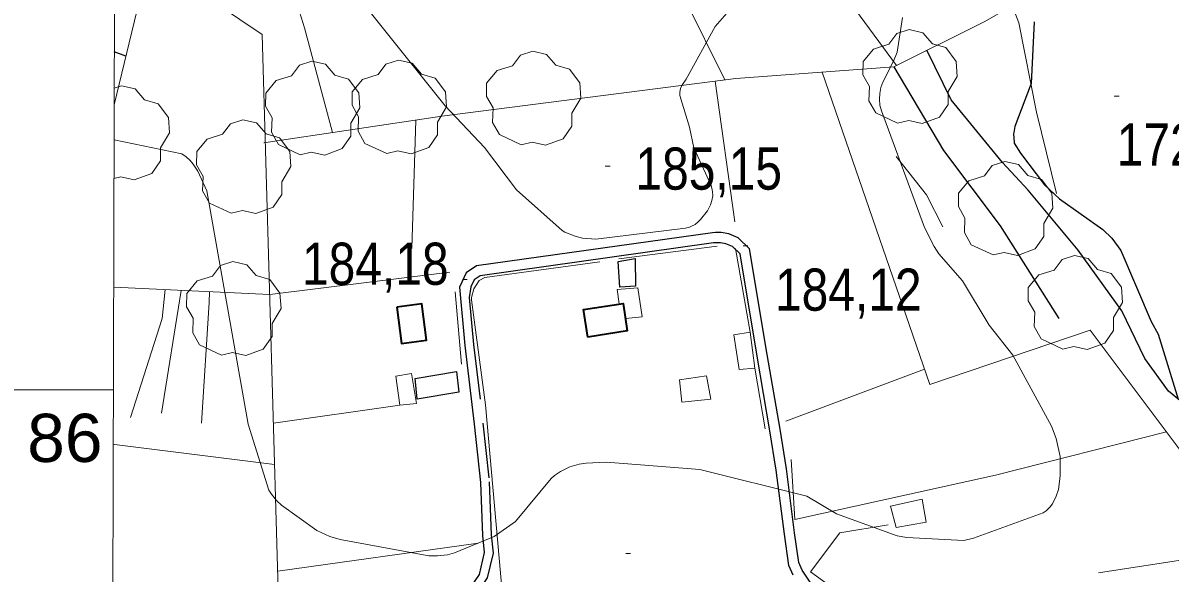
# Model space of a CAD drawing. Extents: x 480269 to 484877, y 4383588 to 4386804.
# Drawn here: x 480509.1 to 480747.1, y 4385961.9 to 4386076.1 of the extents above; entities that cross this region are included whole.
import ezdxf
from ezdxf.enums import TextEntityAlignment as Align

# ---------------------------------------------------------------- set-up
doc = ezdxf.new("R2010")
doc.units = 0
doc.header["$LTSCALE"] = 3.8
for name, pattern in [('DOTTED', [1.5, 0.3, -1.2]), ('LONG_DASHED', [7.5, 6, -1.5]), ('MEDIUM_DASHED', [4.5, 3, -1.5])]:
    doc.linetypes.add(name, pattern=pattern)
for name, color, linetype, lineweight in [('1', 7, 'Continuous', 13), ('2', 7, 'DOTTED', 13), ('21', 7, 'Continuous', 25), ('25', 7, 'LONG_DASHED', 25), ('29', 7, 'Continuous', 13), ('38', 7, 'Continuous', 25), ('47', 7, 'Continuous', 35), ('51', 7, 'Continuous', 13), ('7', 7, 'Continuous', 13), ('8', 7, 'Continuous', 25), ('9', 7, 'Continuous', 13)]:
    doc.layers.add(name, color=color, linetype=linetype, lineweight=lineweight)

msp = doc.modelspace()

# ---------------------------------------------------------------- linework, layer by layer
at = {"layer": '1'}
msp.add_line((480527.92, 4386000), (480457.56, 4386000), dxfattribs=at)
msp.add_lwpolyline([(480529.1, 4386456.6), (484105.5, 4386448.1), (484100.5, 4384135.8), (480523.1, 4384144.4)], close=True, dxfattribs=at)
at = {"layer": '21'}
for points in [[(480636.12, 4386027.22), (480636.2, 4386021.51), (480632.99, 4386021.24), (480632.6, 4386026.63)], [(480599.07, 4386003.76), (480599.58, 4385999.45), (480590.9, 4385998.03), (480590.53, 4386002.32)]]:
    msp.add_lwpolyline(points, close=True, dxfattribs=at)
at = {"layer": '25'}
msp.add_line((480530.5, 4386069.19), (480528.1, 4386070.09), dxfattribs=at)
for points in [[(480753.57, 4385981.59), (480756.82, 4385988.14), (480752.14, 4385995.26), (480746.77, 4385999.66), (480741.9, 4386006.49), (480737.13, 4386016.38), (480728.06, 4386028.92), (480717.7, 4386041.37), (480712.37, 4386047.17), (480701.7, 4386060.17), (480696.68, 4386070.44)], [(480689.79, 4386067), (480700.08, 4386049.63), (480711.84, 4386033.99), (480726.45, 4386010.96)]]:
    msp.add_lwpolyline(points, dxfattribs=at)
at = {"layer": '29'}
for points in [[(480690.59, 4386055.3), (480686.05, 4386057.42), (480684.64, 4386059.96), (480684.74, 4386062.94), (480683.37, 4386065.35), (480683.41, 4386068.1), (480685.57, 4386070.7), (480688.76, 4386071.7), (480690.41, 4386073.89), (480692.98, 4386074.72), (480695.84, 4386074.07), (480697.79, 4386071.8), (480700.6, 4386070.98), (480702.73, 4386068.13), (480702.97, 4386065), (480701.09, 4386061.85), (480701.09, 4386059.17), (480699.27, 4386056.56), (480695.65, 4386055.22), (480692.88, 4386055.85)], [(480612.52, 4386050.82), (480607.98, 4386052.94), (480606.57, 4386055.48), (480606.67, 4386058.46), (480605.3, 4386060.87), (480605.34, 4386063.62), (480607.5, 4386066.22), (480610.69, 4386067.22), (480612.34, 4386069.41), (480614.91, 4386070.24), (480617.77, 4386069.59), (480619.72, 4386067.32), (480622.53, 4386066.5), (480624.66, 4386063.65), (480624.9, 4386060.52), (480623.02, 4386057.37), (480623.02, 4386054.69), (480621.2, 4386052.08), (480617.58, 4386050.74), (480614.81, 4386051.37)], [(480566.68, 4386048.76), (480562.14, 4386050.88), (480560.73, 4386053.42), (480560.83, 4386056.4), (480559.46, 4386058.81), (480559.5, 4386061.56), (480561.66, 4386064.16), (480564.85, 4386065.16), (480566.5, 4386067.35), (480569.07, 4386068.18), (480571.93, 4386067.53), (480573.88, 4386065.26), (480576.69, 4386064.44), (480578.82, 4386061.59), (480579.06, 4386058.46), (480577.18, 4386055.31), (480577.18, 4386052.63), (480575.36, 4386050.02), (480571.74, 4386048.68), (480568.97, 4386049.31)], [(480584.64, 4386048.99), (480580.1, 4386051.11), (480578.69, 4386053.65), (480578.79, 4386056.63), (480577.42, 4386059.04), (480577.46, 4386061.79), (480579.62, 4386064.39), (480582.81, 4386065.39), (480584.46, 4386067.58), (480587.03, 4386068.41), (480589.89, 4386067.76), (480591.84, 4386065.49), (480594.65, 4386064.67), (480596.78, 4386061.82), (480597.02, 4386058.69), (480595.14, 4386055.54), (480595.14, 4386052.86), (480593.32, 4386050.25), (480589.7, 4386048.91), (480586.93, 4386049.54)], [(480552.37, 4386036.61), (480547.83, 4386038.73), (480546.42, 4386041.27), (480546.52, 4386044.25), (480545.15, 4386046.66), (480545.19, 4386049.41), (480547.35, 4386052.01), (480550.54, 4386053.01), (480552.19, 4386055.2), (480554.76, 4386056.03), (480557.62, 4386055.38), (480559.57, 4386053.11), (480562.38, 4386052.29), (480564.51, 4386049.44), (480564.75, 4386046.31), (480562.87, 4386043.16), (480562.87, 4386040.48), (480561.05, 4386037.87), (480557.43, 4386036.53), (480554.66, 4386037.16)], [(480710.41, 4386027.95), (480705.87, 4386030.07), (480704.46, 4386032.61), (480704.56, 4386035.59), (480703.19, 4386038), (480703.23, 4386040.75), (480705.39, 4386043.35), (480708.58, 4386044.35), (480710.23, 4386046.54), (480712.8, 4386047.37), (480715.66, 4386046.72), (480717.61, 4386044.45), (480720.42, 4386043.63), (480722.55, 4386040.78), (480722.79, 4386037.65), (480720.91, 4386034.5), (480720.91, 4386031.82), (480719.09, 4386029.21), (480715.47, 4386027.87), (480712.7, 4386028.5)], [(480724.88, 4386008.42), (480720.34, 4386010.54), (480718.93, 4386013.08), (480719.03, 4386016.06), (480717.66, 4386018.47), (480717.7, 4386021.22), (480719.86, 4386023.82), (480723.05, 4386024.82), (480724.7, 4386027.01), (480727.27, 4386027.84), (480730.13, 4386027.19), (480732.08, 4386024.92), (480734.89, 4386024.1), (480737.02, 4386021.25), (480737.26, 4386018.12), (480735.38, 4386014.97), (480735.38, 4386012.29), (480733.56, 4386009.68), (480729.94, 4386008.34), (480727.17, 4386008.97)], [(480550.33, 4386007.17), (480545.79, 4386009.29), (480544.38, 4386011.83), (480544.48, 4386014.81), (480543.11, 4386017.22), (480543.15, 4386019.97), (480545.31, 4386022.57), (480548.5, 4386023.57), (480550.15, 4386025.76), (480552.72, 4386026.59), (480555.58, 4386025.94), (480557.53, 4386023.67), (480560.34, 4386022.85), (480562.47, 4386020), (480562.71, 4386016.87), (480560.83, 4386013.72), (480560.83, 4386011.04), (480559.01, 4386008.43), (480555.39, 4386007.09), (480552.62, 4386007.72)]]:
    msp.add_lwpolyline(points, close=True, dxfattribs=at)
msp.add_lwpolyline([(480528.08, 4386062.56), (480529.58, 4386063.05), (480532.44, 4386062.4), (480534.39, 4386060.13), (480537.2, 4386059.31), (480539.33, 4386056.46), (480539.57, 4386053.33), (480537.69, 4386050.18), (480537.69, 4386047.5), (480535.87, 4386044.89), (480532.25, 4386043.55), (480529.48, 4386044.18), (480528.03, 4386043.83)], dxfattribs=at)
at = {"layer": '38'}
for points in [[(480672.84, 4385959.43), (480670.81, 4385962.55), (480670.09, 4385964.11), (480669.23, 4385970.31), (480667.54, 4385983.59), (480666.21, 4385991.82), (480663.56, 4386007.28), (480659.89, 4386029.25), (480657.54, 4386031.5), (480655.55, 4386032.33), (480654.01, 4386032.59), (480652.81, 4386032.6), (480652.18, 4386032.57), (480603.22, 4386025.69), (480601.06, 4386024.23), (480599.7, 4386021.29)], [(480668.93, 4385961.51), (480668.02, 4385963.5), (480667.11, 4385970.03), (480665.42, 4385983.29), (480664.1, 4385991.47), (480661.45, 4386006.93), (480657.9, 4386028.2), (480656.34, 4386029.68), (480654.95, 4386030.27), (480653.82, 4386030.46), (480652.87, 4386030.47), (480652.39, 4386030.44), (480604.01, 4386023.64), (480602.75, 4386022.79), (480602.05, 4386021.31), (480601.71, 4386019.12)], [(480599.7, 4386021.29), (480600.83, 4386009.18), (480602.77, 4385992.82), (480604.05, 4385980.72), (480604.46, 4385969.74), (480604.85, 4385966.18), (480603.79, 4385961.66), (480601.25, 4385957.91), (480595.55, 4385954.18), (480592.61, 4385951.93), (480589.62, 4385949.91)]]:
    msp.add_lwpolyline(points, dxfattribs=at)
at = {"layer": '38', "linetype": 'MEDIUM_DASHED'}
msp.add_lwpolyline([(480601.71, 4386019.12), (480602.62, 4386009.37), (480604.56, 4385993.02), (480605.85, 4385980.84), (480606.26, 4385969.87), (480606.68, 4385966.07), (480605.46, 4385960.93), (480602.54, 4385956.6), (480596.59, 4385952.71), (480593.66, 4385950.46), (480590.63, 4385948.42)], dxfattribs=at)
at = {"layer": '47', "lineweight": 13}
msp.add_lwpolyline([(480632.85, 4386017.79), (480632.41, 4386020.81), (480636.67, 4386021.16), (480637.57, 4386015.15), (480634.11, 4386014.78)], dxfattribs=at)
at = {"layer": '47'}
for points in [[(480586.68, 4386017.13), (480587.71, 4386009.58), (480592.89, 4386010.28), (480591.86, 4386017.83)], [(480626.34, 4386010.93), (480625.46, 4386016.64), (480633.63, 4386017.91), (480634.51, 4386012.2)]]:
    msp.add_lwpolyline(points, close=True, dxfattribs=at)
at = {"layer": '47', "lineweight": 13}
for points in [[(480660, 4386011.95), (480660.95, 4386004.49), (480657.71, 4386004.19), (480656.58, 4386011.38)], [(480587.34, 4385996.78), (480586.5, 4386002.79), (480589.72, 4386003.36), (480590.8, 4385997.12)], [(480645.34, 4386002.05), (480645.8, 4385997.4), (480651.83, 4385998.05), (480650.94, 4386002.9)], [(480690.32, 4385971.37), (480689.13, 4385975.83), (480695.65, 4385977.3), (480696.5, 4385972.5)]]:
    msp.add_lwpolyline(points, close=True, dxfattribs=at)
at = {"layer": '51'}
for p, q in [((480690.38, 4386067.3), (480650.59, 4386121.66)), ((480654.75, 4386064.28), (480641.33, 4386091.6)), ((480652.71, 4386064.02), (480656.82, 4386034.85)), ((480589.83, 4386029.27), (480590.63, 4386055.95)), ((480653.15, 4386029.8), (480632.75, 4386027.13)), ((480660, 4386011.95), (480656.97, 4386029.28)), ((480542, 4386020.61), (480537.91, 4385995.14)), ((480600.15, 4386005.28), (480598.8, 4386020.3)), ((480660.95, 4386004.49), (480663.1, 4385991.89)), ((480696.15, 4386004.27), (480667.39, 4385993.43)), ((480561.12, 4385993.03), (480587.36, 4385996.79)), ((480603.61, 4385968.17), (480562, 4385962.31))]:
    msp.add_line(p, q, dxfattribs=at)
for points in [[(480794.48, 4386124.51), (480752.28, 4386099.63), (480733.58, 4386090.67), (480708.52, 4386076.34), (480689.79, 4386067), (480657.01, 4386064.56), (480596.06, 4386056.76), (480559.15, 4386051.21)], [(480573.37, 4386053.36), (480567.57, 4386075.07), (480556.81, 4386109.44)], [(480562.58, 4385941.61), (480558.8, 4386073.68), (480535.37, 4386089.45), (480528.07, 4386059.14)], [(480723.55, 4386040.71), (480719.37, 4386057.56), (480715.71, 4386076.12), (480714.38, 4386079.7)], [(480732.27, 4385962.01), (480764.52, 4385966.98), (480730.5, 4386012.33), (480697.25, 4386001.05), (480674.97, 4386065.91)], [(480699.98, 4386033.81), (480696.59, 4386040.41), (480690.31, 4386048.42)], [(480628.8, 4386026.5), (480604.96, 4386023.31), (480603.76, 4386022.66), (480602.7, 4386020.93), (480602.22, 4386019.13), (480602.19, 4386018.65), (480605.07, 4385996.83), (480609.82, 4385944.1)], [(480527.97, 4386021.25), (480560.35, 4386019.76), (480597.67, 4386024.42)], [(480538.65, 4386020.77), (480538, 4386014.79), (480531.44, 4385994.24)], [(480546.19, 4385993.05), (480547.81, 4386018.11), (480547.84, 4386020.35)], [(480668.49, 4385985.51), (480669.3, 4385973.06), (480710.91, 4385982.23), (480746.34, 4385991.23)], [(480527.89, 4385988.67), (480528.17, 4385988.63), (480561.36, 4385984.47)], [(480723.44, 4385959.66), (480681.63, 4385952.53), (480679.97, 4385956.83), (480672.51, 4385962.18), (480678.63, 4385970.3), (480688.64, 4385971.97)]]:
    msp.add_lwpolyline(points, dxfattribs=at)
at = {"layer": '7'}
for p, q in [((480735.54, 4386060.88), (480736.54, 4386060.88)), ((480629.93, 4386046.36), (480630.93, 4386046.36)), ((480658.54, 4386029.83), (480659.54, 4386029.83)), ((480600.31, 4386022.86), (480601.31, 4386022.86)), ((480634.18, 4385966.01), (480635.18, 4385966.01))]:
    msp.add_line(p, q, dxfattribs=at)
at = {"layer": '8'}
msp.add_lwpolyline([(480718.91, 4386076.35), (480718.28, 4386063.51), (480714.89, 4386054.6), (480714.67, 4386053.37), (480714.65, 4386053.12), (480714.75, 4386051.33), (480714.77, 4386051.15), (480716.05, 4386049.05), (480721.07, 4386042.53), (480724.19, 4386039.62), (480733.17, 4386033.26), (480735.02, 4386031.43), (480736.86, 4386028.9), (480743.2, 4386014.16), (480744.63, 4386011.53), (480748.77, 4385998.04)], dxfattribs=at)
at = {"layer": '9'}
for points in [[(480664.39, 4386088.7), (480652.75, 4386075.4), (480646.72, 4386064.47), (480645.97, 4386063.35), (480645.57, 4386062.59), (480645.38, 4386061.67), (480645.44, 4386061.04), (480647.45, 4386054.46), (480648.35, 4386050.18), (480651.9, 4386042.34), (480652.14, 4386041.49), (480652.21, 4386041.04), (480652.23, 4386040.24), (480652.08, 4386039.27), (480651.79, 4386038.35), (480651.12, 4386037.12), (480649.72, 4386035.3), (480649.31, 4386034.89), (480648.59, 4386034.31), (480647.85, 4386033.9), (480647.42, 4386033.72), (480646.62, 4386033.52), (480627.97, 4386031.24), (480625.25, 4386031.47), (480623.72, 4386031.84), (480621.56, 4386032.7), (480621.02, 4386033), (480611.5, 4386041.49), (480604.91, 4386050.26), (480596.76, 4386058.91), (480569.78, 4386092.67)], [(480691.58, 4386077.22), (480690.51, 4386070.06), (480689.76, 4386068.19), (480687.54, 4386063.84), (480687.12, 4386062.69), (480686.87, 4386061.48), (480686.81, 4386060.27), (480686.93, 4386059.07), (480687.23, 4386057.88), (480696.17, 4386033.69), (480698.16, 4386029.74), (480699.16, 4386028.19), (480704.06, 4386022.56), (480709.57, 4386013.42), (480714.49, 4386007.17), (480722.53, 4385992.43), (480723.48, 4385989.89), (480724.33, 4385986.14), (480724.34, 4385982.18), (480724.05, 4385979.76), (480723.95, 4385979.31), (480723.5, 4385977.92), (480722.7, 4385976.34), (480722.2, 4385975.67), (480721.37, 4385974.87), (480720.77, 4385974.42), (480706.31, 4385969.19), (480704.35, 4385968.69), (480692.52, 4385969.35), (480690.52, 4385969.67), (480677.9, 4385974.2), (480671.77, 4385977.89), (480649.57, 4385983.44), (480630.17, 4385984.96), (480625.98, 4385984.75), (480624.5, 4385984.54), (480622.59, 4385983.98), (480620.67, 4385983.05), (480619.42, 4385982.16), (480618.73, 4385981.56), (480611.32, 4385972.63), (480606.92, 4385969.54), (480598.65, 4385966.14), (480597.25, 4385965.75), (480595.13, 4385965.51), (480593.32, 4385965.49), (480574.96, 4385968.91), (480572.83, 4385969.53), (480570.13, 4385970.79), (480562.8, 4385976.04), (480561.76, 4385977.03), (480560.73, 4385978.3), (480560.17, 4385979.16), (480555.84, 4385992.83), (480547.3, 4386041.26), (480545.46, 4386045.33), (480544.48, 4386046.83), (480543.87, 4386047.56), (480543.03, 4386048.29), (480542.08, 4386048.91), (480528.05, 4386051.85)]]:
    msp.add_lwpolyline(points, dxfattribs=at)

# ---------------------------------------------------------------- texts
at = {"layer": '2', "width": 1.05}
msp.add_text('86', height=10, dxfattribs=at).set_placement((480525.65, 4385985), align=Align.RIGHT)
at = {"layer": '7', "width": 0.85}
for s, p in [('172,21', (480736.04, 4386046.51)), ('185,15', (480636.19, 4386041.51)), ('184,18', (480567.03, 4386021.76)), ('184,12', (480665.14, 4386016.39))]:
    msp.add_text(s, height=8.75, dxfattribs=at).set_placement(p)

doc.saveas('drawing.dxf')
